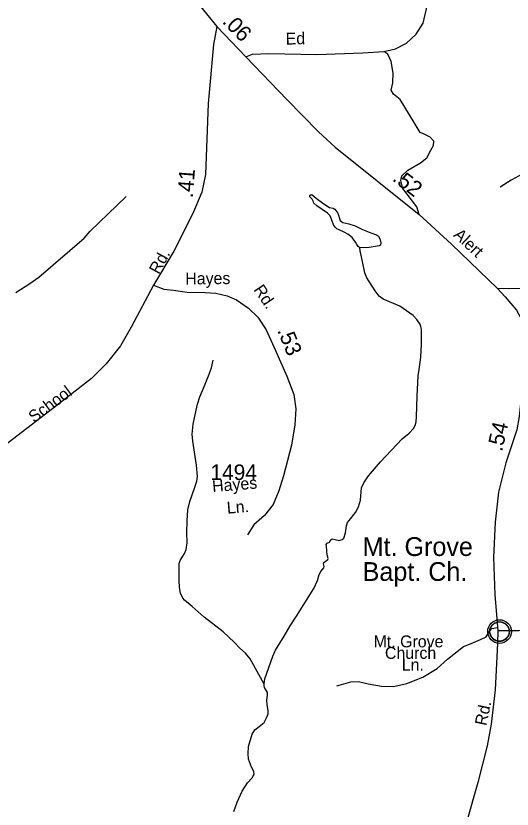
# Model space of a CAD drawing. Extents: x 2126262 to 2293712, y 749403 to 919119.
# Drawn here: x 2225531 to 2229493, y 902463 to 908802 of the extents above; entities that cross this region are included whole.
import ezdxf

# ---------------------------------------------------------------- set-up
doc = ezdxf.new("R2010")
doc.units = 0
for name, color, linetype in [('Exist Civil Demographics Community CELL', 7, 'Continuous'), ('Exist Cultural Church with Cemetery Label', 7, 'Continuous'), ('Exist Hydrographic Misc Water Feature', 7, 'Continuous'), ('Exist Hydrographic Pond Under 1500 Sq Ft', 7, 'Continuous'), ('Exist Road Non-System Type 51', 7, 'Continuous'), ('Exist Road Non-System Type 51 Label', 7, 'Continuous'), ('Exist Road Secondary Mileage Hundredths English Label', 7, 'Continuous'), ('Exist Road Secondary Type 41 Attributed', 7, 'Continuous'), ('Exist Road Secondary Type 51 Attributed', 7, 'Continuous'), ('Exist Road Secondary Type 51 Label', 7, 'Continuous'), ('Exist Road Secondary Type 51 Number Label', 7, 'Continuous')]:
    doc.layers.add(name, color=color, linetype=linetype)

msp = doc.modelspace()

# ---------------------------------------------------------------- linework, layer by layer
at = {"layer": 'Exist Civil Demographics Community CELL'}
msp.add_lwpolyline([(2229315.3, 903894.5), (2229316.2, 903900.1), (2229318, 903906.6), (2229320.9, 903913.8), (2229323.9, 903919.6), (2229327.2, 903925.3), (2229331, 903930.4), (2229334.9, 903934.8), (2229339.5, 903939.4), (2229345.1, 903944), (2229350.5, 903947.7), (2229355.4, 903950.5), (2229360.4, 903953), (2229365.9, 903955.3), (2229371.5, 903957.1), (2229375.8, 903958.2), (2229380.7, 903959), (2229384.8, 903959.7), (2229391.2, 903960), (2229395.6, 903959.9), (2229401.3, 903959.6), (2229406.2, 903958.9), (2229411.1, 903957.9), (2229416.1, 903956.5), (2229421.3, 903954.5), (2229427.9, 903951.6), (2229434.2, 903948.1), (2229439.2, 903944.6), (2229444.4, 903940.6), (2229447.7, 903937.4), (2229451.8, 903933), (2229455.7, 903928.3), (2229458.8, 903923.8), (2229461.9, 903918.7), (2229464.4, 903913.6), (2229466.4, 903908.6), (2229468, 903903.6), (2229469.2, 903899), (2229470.3, 903892.9), (2229471, 903888.2), (2229471.2, 903882.2), (2229471, 903876.4), (2229470.5, 903870.7), (2229469.5, 903865.3), (2229467.9, 903859.1), (2229466, 903853.3), (2229463.7, 903848.2), (2229460.5, 903842.2), (2229457.3, 903836.9), (2229453.8, 903832.2), (2229449.6, 903827.4), (2229444.3, 903822.5), (2229439.3, 903818.4), (2229434.3, 903814.9), (2229429.9, 903812.4), (2229423.1, 903809.2), (2229416, 903806.5), (2229410, 903805), (2229403.4, 903803.7), (2229399, 903803.2), (2229394.5, 903803), (2229388.9, 903803), (2229384.7, 903803.4), (2229379, 903804.1), (2229373.1, 903805.4), (2229368.5, 903806.7), (2229363.3, 903808.6), (2229358.7, 903810.6), (2229354.8, 903812.8), (2229348, 903816.9), (2229342.4, 903821.2), (2229337.5, 903825.7), (2229333.1, 903830.5), (2229329.9, 903834.5), (2229326.9, 903838.7), (2229322.8, 903845.8), (2229321.1, 903849.3), (2229319.4, 903853.3), (2229316.8, 903861.5), (2229315.3, 903868.6), (2229314.6, 903873.7), (2229314.2, 903880), (2229314.2, 903884.7), (2229314.7, 903891.2)], close=True, dxfattribs=at)
for centre, radius in [((2229392.9, 903882.1), 94.3), ((2229392.6, 903882.3), 76.7)]:
    msp.add_circle(centre, radius, dxfattribs=at)
at = {"layer": 'Exist Hydrographic Misc Water Feature'}
for points in [[(2230603.6, 908751.9), (2230541.6, 908691.8), (2230471.6, 908596.5), (2230423.4, 908513.3), (2230380.7, 908458.5), (2230341.3, 908411), (2230236.2, 908219.3), (2230160.1, 908057.8), (2230101, 907913.3), (2230065.9, 907854.1), (2230030.9, 907811.4), (2229990.4, 907767.6), (2229895.2, 907693.1), (2229800, 907634), (2229721.6, 907597.4), (2229573.8, 907538.3), (2229486.3, 907489), (2229397.6, 907433.1)], [(2225530.5, 906591), (2225641.6, 906662.6), (2225713.8, 906715.2), (2226076.1, 907026.2), (2226123.1, 907082.7), (2226410.5, 907357.6)], [(2227512.7, 903460.7), (2227519.7, 903505.5), (2227582.1, 903686.2), (2227602.9, 903732.2), (2227671.8, 903845.6), (2227722.2, 903926.6), (2227771.4, 904005), (2227910.4, 904227.4), (2227938.5, 904289.2), (2227952.8, 904338.5), (2227964.8, 904361.5), (2227991.1, 904391.1), (2227992.2, 904400.9), (2227987.8, 904423.9), (2227991.1, 904433.8), (2228020.6, 904456.8), (2228025, 904466.7), (2228015.2, 904494), (2228014.1, 904525.8), (2228010.8, 904565.2), (2228009.7, 904578.4), (2228016.2, 904589.3), (2228033.8, 904597), (2228044.7, 904615.6), (2228056.7, 904622.2), (2228080.8, 904617.8), (2228111.5, 904610.1), (2228135.6, 904617.8), (2228148.7, 904628.7), (2228164, 904671.5), (2228171.7, 904726.2), (2228179.3, 904752.5), (2228191.4, 904768.9), (2228241.4, 904832.8), (2228267.7, 904879.9), (2228283, 904931.3), (2228291.7, 905029.9), (2228310.3, 905070.4), (2228346.5, 905125.2), (2228442.8, 905238.3), (2228616.5, 905423.4), (2228670.1, 905466.1), (2228705.1, 905504.4), (2228719.4, 905527.4), (2228727, 905557), (2228729.2, 905597.5), (2228735.8, 905763.2), (2228743.4, 905925.3), (2228750, 905977.3), (2228765.3, 906074.8), (2228770.8, 906176.6), (2228770.8, 906294.9), (2228761, 906332.2), (2228732.5, 906374.9), (2228701.9, 906407.2), (2228595.7, 906481.6), (2228463.2, 906538.6), (2228430.4, 906562.7), (2228398.7, 906605.4), (2228331.9, 906708.3), (2228316.6, 906748.9), (2228298, 906838.7), (2228280.5, 906924.1), (2228278.3, 906949.3)], [(2227512.7, 903460.7), (2227471.1, 903538.1), (2227402.1, 903665.2), (2227363.8, 903710.5), (2227318.9, 903749.9), (2227273, 903795.9), (2227185.4, 903879.2), (2227033.7, 903997.4), (2226939.6, 904081.8), (2226876.1, 904132.6), (2226863, 904149), (2226845.4, 904189.5), (2226836.7, 904233.3), (2226834.5, 904290.3), (2226833.4, 904374.6), (2226835.6, 904425.5), (2226842.2, 904450.7), (2226878.3, 904505.5), (2226890.3, 904538.3), (2226899.1, 904592), (2226896.9, 904671.9), (2226898, 904767.8), (2226904.6, 904855.4), (2226918.8, 904920), (2226936.3, 904967.1), (2226963.7, 905042.7), (2226976.8, 905084.3), (2226980.1, 905120.4), (2226973.5, 905211.6), (2226942.9, 905404.4), (2226938.5, 905459.1), (2226946.1, 905540.2), (2226957.1, 905590.6), (2226980.1, 905698.2), (2227000.9, 905758.5), (2227042.5, 905858.1), (2227067.6, 905924.9), (2227091.7, 905989.5), (2227107, 906050.9)], [(2227270, 902442.7), (2227298.5, 902519.3), (2227337.9, 902605.8), (2227379.1, 902672.8), (2227417.4, 902712.2), (2227432.8, 902742.9), (2227431.7, 902764.8), (2227413.1, 902797.6), (2227389, 902861.1), (2227386.8, 902906), (2227389, 902964.1), (2227418.5, 903062.6), (2227438.2, 903097.1), (2227474.4, 903123.4), (2227512.7, 903155.2), (2227531.3, 903191.3), (2227546.6, 903225.3), (2227546.6, 903250.5), (2227536.7, 903295.4), (2227535.6, 903332.6), (2227541.1, 903373.1), (2227540, 903396.1), (2227517, 903434.4), (2227512.7, 903452), (2227512.7, 903460.7)]]:
    msp.add_lwpolyline(points, dxfattribs=at)
at = {"layer": 'Exist Hydrographic Pond Under 1500 Sq Ft'}
msp.add_lwpolyline([(2228278.3, 906949.3), (2228264.3, 906959.7), (2228252.2, 906973.9), (2228241.3, 906993.6), (2228215, 907029.8), (2228182.2, 907058.2), (2228152.6, 907074.7), (2228113.4, 907091.1), (2228094.8, 907101), (2228081.7, 907111.9), (2228067.5, 907132.7), (2228052.1, 907178.7), (2228041.2, 907203.9), (2228019.3, 907224.7), (2227933.9, 907284.9), (2227911, 907304.7), (2227906.6, 907316.7), (2227897.8, 907336.4), (2227879.2, 907357.2), (2227877, 907367.1), (2227889.1, 907375.8), (2227897.8, 907372.6), (2227927.4, 907345.2), (2227988.7, 907300.3), (2228035.7, 907270.7), (2228064.2, 907266.3), (2228078.4, 907257.6), (2228102.5, 907224.7), (2228121.1, 907166.7), (2228140.8, 907151.3), (2228190.1, 907140.4), (2228240.4, 907125.1), (2228298.4, 907094.4), (2228365.2, 907069.2), (2228411.1, 907052.8), (2228426.5, 907040.7), (2228438.5, 907013.3), (2228446.2, 906989.3), (2228441.8, 906970.6), (2228431.9, 906965.2), (2228352, 906952)], close=True, dxfattribs=at)
at = {"layer": 'Exist Road Non-System Type 51'}
for points in [[(2228751.6, 907216.1), (2228732.2, 907276.7), (2228621.6, 907423.3), (2228605.5, 907487.6), (2228613.7, 907525), (2228659.3, 907567.9), (2228762.7, 907628.4), (2228811, 907668.5), (2228842.8, 907729.4), (2228864.2, 907766), (2228868.4, 907800.6), (2228839.4, 907832.4), (2228789.6, 907855.9), (2228759.2, 907869.7), (2228712.2, 907949.9), (2228599.4, 908134.5), (2228545.5, 908176), (2228527.5, 908209.2), (2228540, 908267.3), (2228544.1, 908345.5), (2228527.5, 908436.8), (2228499.9, 908496.2), (2228470.1, 908517.2)], [(2228094.8, 903449.1), (2228204.4, 903479), (2228266.6, 903484), (2228343.8, 903464.1), (2228450.8, 903446.6), (2228545.4, 903441.7), (2228652.4, 903466.6), (2228779.4, 903516.4), (2228893.9, 903586.1), (2228978.5, 903660.8), (2229053.2, 903723.1), (2229105.5, 903763), (2229165.2, 903785.4), (2229239.9, 903817.8), (2229284.7, 903840.2), (2229314.5, 903887.5), (2229332, 903907.4), (2229376.7, 903913.4)]]:
    msp.add_lwpolyline(points, dxfattribs=at)
at = {"layer": 'Exist Road Secondary Type 41 Attributed'}
msp.add_lwpolyline([(2229377.3, 906624.8), (2229943.2, 906626.9), (2230016.4, 906633.8), (2230102.1, 906675.3), (2230175.3, 906740.6), (2230475.4, 907026.6), (2230532, 907066.7), (2230617.7, 907095.8), (2230722.7, 907117.9), (2231486.3, 907180.1), (2231790, 907184.8), (2231856.9, 907514.3)], dxfattribs=at)
at = {"layer": 'Exist Road Secondary Type 51 Attributed'}
msp.add_line((2227135.4, 908718.3), (2227368.2, 908474.2), dxfattribs=at)
for points in [[(2225737.8, 910737.2), (2225823.5, 910612.1), (2225978.2, 910437.9), (2226273.9, 910129.5), (2226613.2, 909785.2), (2226693.3, 909702.3), (2226745.1, 909624.1), (2226789.3, 909517.7), (2226814.2, 909354.5), (2226857, 909146.8), (2226906.7, 909018.2), (2226970.3, 908918.6), (2227135.4, 908718.3)], [(2227368.2, 908474.2), (2227421.1, 908495.3), (2227550.9, 908500.8), (2227935.1, 908492.5), (2228299.9, 908506.3), (2228470.1, 908517.2), (2228561.3, 908539.3), (2228649.8, 908583.5), (2228727.1, 908655.5), (2228782.4, 908744), (2228854.3, 909056.5), (2228914.5, 909301.2), (2228980.8, 909608.2), (2229032.7, 909737.1), (2229110.1, 909839.4), (2229206.8, 909922.4), (2229334, 909980.4), (2229463.8, 910010.9), (2229585.4, 910008.1)], [(2227135.4, 908718.3), (2227108.7, 908573.4), (2227067.2, 908101.9), (2227045.1, 907533.8), (2227014.7, 907392.7), (2226942.9, 907224), (2226791.3, 906920.9), (2226631, 906649.8)], [(2227368.2, 908474.2), (2227693.6, 908133.6), (2227947.4, 907874.2), (2228080, 907753.9), (2228751.6, 907216.1), (2229009.4, 906977.6), (2229377.3, 906624.8)], [(2226631, 906649.8), (2226451.9, 906313.8), (2226366.2, 906164.4), (2226252.9, 906020.6), (2226134.1, 905904.4), (2225803.3, 905645.7), (2225435.7, 905363.6), (2225257.1, 905196.5), (2225171.5, 905102.4), (2225102.4, 904991.8), (2225027.8, 904792.7), (2224939.3, 904505), (2224823.4, 904199.6), (2224743.3, 904080.7), (2224638.3, 903953.4), (2224469.7, 903823.5), (2224290.1, 903751.5), (2223937.6, 903600.2), (2223581.1, 903428.8), (2222619.9, 902997.7)], [(2226631, 906649.8), (2226713.4, 906617.5), (2226789.4, 906609.2), (2226898.5, 906595.4), (2227043.6, 906592.6), (2227126.5, 906587.1), (2227217.7, 906563.6), (2227291.9, 906532.4), (2227387.2, 906466), (2227463.2, 906395.5), (2227529.6, 906293.1), (2227604.2, 906128.6), (2227695.2, 905921.9), (2227749.1, 905775.3), (2227766.9, 905662.5), (2227757.2, 905535.3), (2227731, 905372.1), (2227668.8, 905125.5), (2227631.5, 905006.5), (2227585.8, 904897.9), (2227516.7, 904809.4), (2227431.1, 904736.1), (2227381.3, 904655.9)], [(2229377.3, 906624.8), (2229437.3, 906556.6), (2229528.5, 906451.5), (2229572.7, 906368.5), (2229589.3, 906288.3), (2229589.3, 906144.5), (2229578.3, 905882.9), (2229550.7, 905600.7), (2229531.3, 905492.9), (2229443, 905229.2), (2229385, 904996.9), (2229357.3, 904756.2), (2229343.5, 904473.1), (2229354.6, 904174.4), (2229378.6, 903891)], [(2229378.6, 903891), (2229545.9, 903890.3), (2230776.8, 903964.6), (2230890.1, 903960.5), (2231020, 903928.7), (2231143, 903874.8), (2231266.9, 903786.8), (2231412, 903662.4), (2231542.9, 903535.7), (2231686.6, 903342.1), (2231924, 903032.9), (2232316, 902592.5), (2232407, 902516.9), (2232471.9, 902469.9)], [(2229378.6, 903891), (2229376.5, 903786.6), (2229357.2, 903416), (2229326.8, 903142.2), (2229293.6, 902967.9), (2229219.3, 902674.7), (2229125.3, 902348.4)]]:
    msp.add_lwpolyline(points, dxfattribs=at)

# ---------------------------------------------------------------- texts
at = {"layer": 'Exist Cultural Church with Cemetery Label'}
for s, p in [('Mt. Grove', (2228299.6, 904486)), ('Bapt. Ch.', (2228299.6, 904286.8))]:
    msp.add_text(s, height=150, dxfattribs=at).set_placement(p)
at = {"layer": 'Exist Road Non-System Type 51 Label'}
for s, p in [('Mt. Grove', (2228387, 903755.8)), ('Church', (2228477.7, 903663.8)), ('Ln.', (2228612.3, 903569.6))]:
    msp.add_text(s, height=95, dxfattribs=at).set_placement(p)
at = {"layer": 'Exist Road Secondary Mileage Hundredths English Label'}
for s, rotation, p in [('.06', 314.72199, (2227172.4, 908750.4)), ('.41', 85.56452, (2226943.4, 907344.4)), ('.52', 322.27463, (2228530.2, 907490.3)), ('.53', 292.18777, (2227616.3, 906289)), ('.54', 77.41986, (2229412.9, 905315.1))]:
    msp.add_text(s, height=125, rotation=rotation, dxfattribs=at).set_placement(p)
at = {"layer": 'Exist Road Secondary Type 51 Label'}
for s, rotation, p in [('Ed', 1.52204, (2227686.3, 908572)), ('Alert', 316.81083, (2229018.9, 907044.1)), ('Rd.', 61.02745, (2226671.4, 906731.1)), ('Hayes', 0.62207, (2226883.8, 906655.1)), ('Rd.', 304.10169, (2227425.2, 906613.9)), ('School', 36.4202, (2225675.6, 905546.8)), ('Hayes', 4.76706, (2227102, 904995.4)), ('Ln.', 4.76706, (2227219.1, 904823.5)), ('Rd.', 78.04682, (2229286.7, 903124.7))]:
    msp.add_text(s, height=95, rotation=rotation, dxfattribs=at).set_placement(p)
at = {"layer": 'Exist Road Secondary Type 51 Number Label'}
msp.add_text('1494', height=125, dxfattribs=at).set_placement((2227084, 905092.8))

doc.saveas('drawing.dxf')
